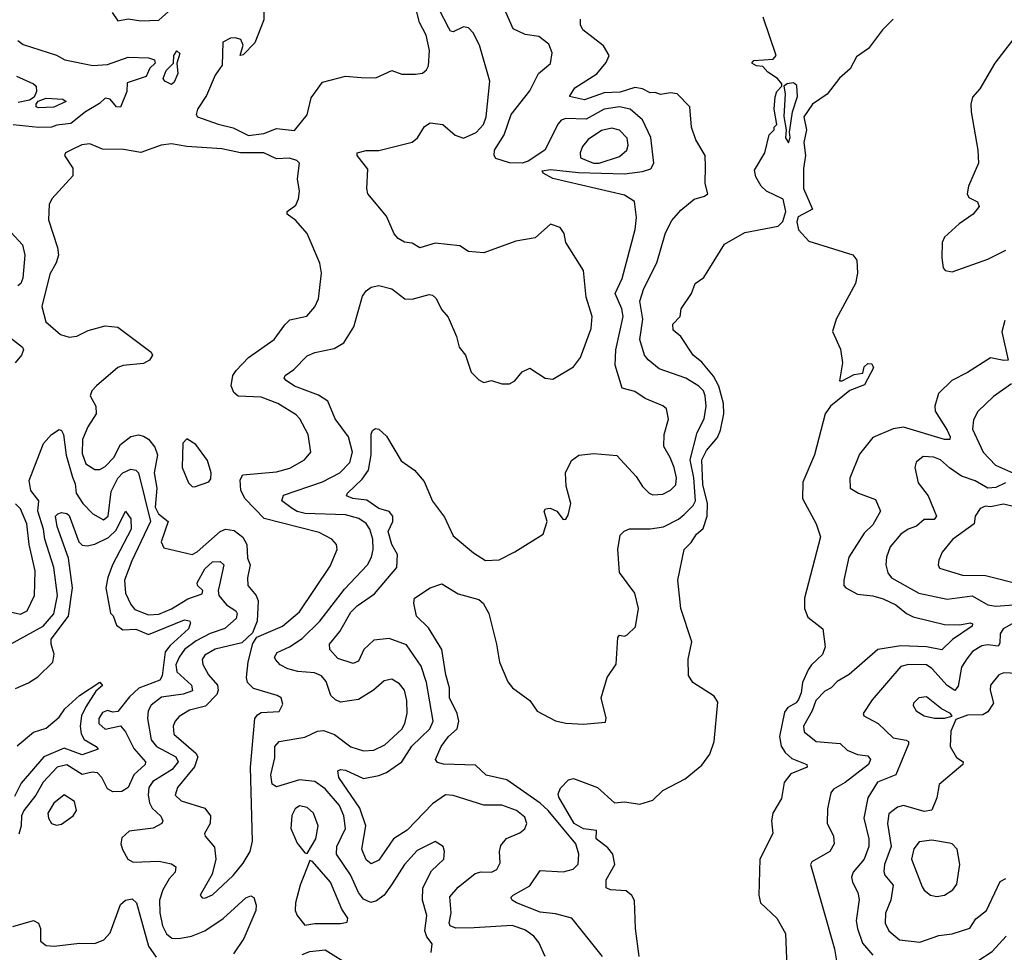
# Model space of a CAD drawing. Extents: x 1468344 to 1613994, y 525695 to 643861.
# Tile 295 of 427: x 1539111 to 1542959, y 606531 to 610175. Entities that reach past the tile are written whole.
import ezdxf

# ---------------------------------------------------------------- set-up
doc = ezdxf.new("R2010")
doc.units = 0

msp = doc.modelspace()

# ---------------------------------------------------------------- linework, layer by layer
at = {"layer": '0CON10XD'}
for points in [[(1539473.3, 610203.3), (1539495, 610170.6), (1539535, 610178.6), (1539585, 610170), (1539655, 610173.1), (1539756, 610265)], [(1540065, 610227.5), (1540065.7, 610175), (1540030, 610085), (1539985, 610037.5), (1539973.3, 610035), (1539984, 610075), (1539975, 610097.5), (1539955, 610104.3), (1539935, 610102.9), (1539905, 610086.7), (1539902.3, 609997.7), (1539875, 609958), (1539841.1, 609878.9), (1539806, 609825), (1539801.2, 609805), (1539806, 609796), (1539886.4, 609766.4), (1539945, 609752.2), (1540005, 609722.2), (1540065, 609730.2), (1540115, 609750.2), (1540185, 609742.2), (1540235, 609803.8), (1540250.3, 609869.7), (1540295, 609930.8), (1540385, 609954.4), (1540445, 609949.5), (1540502.7, 609947.3), (1540565, 609976), (1540605, 609962.5), (1540658.3, 609961.7), (1540685, 609966.2), (1540700.5, 609979.5), (1540708.8, 609995), (1540712.2, 610055), (1540699.1, 610115), (1540674.2, 610164.2), (1540663.8, 610205)], [(1540831.7, 609291.7), (1540735, 609301.9), (1540675, 609284.3), (1540645, 609301.4), (1540615, 609305.8), (1540589.7, 609319.7), (1540575, 609338.8), (1540545, 609408), (1540472.2, 609495), (1540467.8, 609515), (1540471.2, 609591.2), (1540430, 609645), (1540430, 609655), (1540465, 609664.3), (1540514.6, 609664.6), (1540645, 609696.5), (1540666.4, 609713.6), (1540692.8, 609757.2), (1540715, 609771.9), (1540765, 609765.6), (1540813.6, 609723.6), (1540845, 609712.2), (1540895, 609733.9), (1540923.1, 609765), (1540934.7, 609795.3), (1540948.7, 609935), (1540907.5, 610075), (1540883.3, 610123.3), (1540865, 610143.5), (1540845, 610147.6), (1540805, 610128.1), (1540795, 610130), (1540788.5, 610141.5), (1540750.8, 610215)], [(1541045.9, 608095.9), (1541156.7, 608165), (1541172.9, 608215), (1541161.2, 608255), (1541166.4, 608263.6), (1541183.8, 608266.2), (1541210, 608255), (1541235, 608222.9), (1541245, 608224.2), (1541255, 608238.8), (1541264.5, 608285), (1541247, 608353), (1541244, 608405), (1541267, 608453), (1541295.7, 608474.3), (1541355, 608480.4), (1541445, 608472.5), (1541520.8, 608390.8), (1541545, 608351.4), (1541570.8, 608325), (1541585, 608318.9), (1541625, 608321.1), (1541655, 608336.7), (1541675, 608358), (1541677.9, 608385), (1541668.1, 608425), (1541653.2, 608465), (1541627.8, 608507.8), (1541629.4, 608555), (1541646, 608614), (1541638.2, 608655), (1541625, 608666.5), (1541555, 608695.4), (1541515, 608722.3), (1541465.7, 608735.7), (1541437.9, 608825), (1541441.2, 608885), (1541469.1, 609015), (1541464.7, 609045), (1541438.2, 609105), (1541465.6, 609164.4), (1541516.4, 609355), (1541521.7, 609401.7), (1541513.5, 609465), (1541475, 609489.6), (1541195, 609554.2), (1541156.7, 609575), (1541152.5, 609585), (1541185, 609589.2), (1541295, 609577.9), (1541475, 609573.1), (1541545, 609582.3), (1541577.3, 609592.7), (1541589.2, 609615), (1541576.9, 609715), (1541545, 609783.8), (1541497.1, 609825), (1541455, 609834.2), (1541395.1, 609824.9), (1541325, 609785.9), (1541245, 609788.9), (1541227.7, 609782.3), (1541215, 609768.5), (1541163.8, 609665), (1541098, 609622), (1541075, 609614.5), (1541025, 609615.5), (1540972.3, 609632.3), (1540965.2, 609645), (1540966.1, 609665), (1541004.5, 609725), (1541031.9, 609805), (1541105, 609896.5), (1541138.2, 609965), (1541185, 610004.2), (1541192.5, 610045), (1541179.1, 610079.1), (1541139.7, 610109.7), (1541086.6, 610116.6), (1541039.2, 610139.2), (1541010.6, 610205)], [(1541791.2, 609601.2), (1541790, 609645), (1541754, 609705), (1541736.2, 609755), (1541730, 609835), (1541680, 609885), (1541655, 609889.5), (1541615, 609883.1), (1541595, 609891.1), (1541575, 609889.5), (1541545.2, 609905.2), (1541515, 609909.8), (1541457.8, 609892.2), (1541395, 609889.1), (1541318.3, 609861.7), (1541260, 609875), (1541281.2, 609908.8), (1541366.4, 609963.6), (1541402.4, 610007.6), (1541414.4, 610035), (1541392.3, 610072.3), (1541311.5, 610135), (1541302.2, 610155), (1541303.3, 610176.7)], [(1541988.3, 609561.7), (1541982.3, 609587.7), (1542023.3, 609655), (1542040, 609725), (1542060, 609745), (1542060, 609755), (1542070, 609765), (1542060, 609825), (1542063, 609873), (1542070, 609895), (1542090, 609915), (1542090, 609925), (1542072, 609945), (1542035, 609969.4), (1542015, 609992.5), (1541990, 609995), (1541972.5, 610005), (1541980, 610015), (1542055, 610021.2), (1542066.7, 610035), (1542016.7, 610185)], [(1542525, 610177.3), (1542482.9, 610135), (1542428.1, 610061.9), (1542380.7, 610029.3), (1542356.6, 609983.4), (1542315, 609946.2), (1542266.3, 609883.7), (1542209.8, 609845), (1542175.2, 609795), (1542185.7, 609745), (1542174.8, 609695), (1542182.1, 609645), (1542174, 609594), (1542173.6, 609515), (1542209.6, 609435), (1542153.2, 609405), (1542148.1, 609385), (1542154.5, 609354.5), (1542195, 609309.6), (1542366.2, 609256.2), (1542383.1, 609235), (1542385.7, 609185), (1542376.9, 609145), (1542302, 609005), (1542287, 608957), (1542318, 608888), (1542326.7, 608835), (1542314.2, 608764.2), (1542325, 608764.3), (1542371.8, 608788.2), (1542405.9, 608794.1), (1542411.7, 608818.3), (1542425, 608832.3), (1542440.7, 608830.7), (1542448.1, 608815), (1542412.1, 608747.9), (1542355, 608726.5), (1542279.4, 608665), (1542258.8, 608635), (1542216.9, 608475), (1542171.7, 608368.3), (1542170, 608305), (1542224, 608205), (1542240.8, 608155), (1542178.2, 607915), (1542177.5, 607875), (1542191.2, 607841.2), (1542250, 607795), (1542259.2, 607725), (1542248.6, 607695), (1542205.2, 607654.8), (1542192.2, 607635), (1542170, 607585), (1542165.2, 607545), (1542155, 607519.1), (1542145, 607506.1), (1542112.6, 607487.4), (1542100.4, 607469.6), (1542080.7, 607375), (1542087.2, 607337.2), (1542101.9, 607311.9), (1542129.1, 607289.1), (1542186.7, 607265), (1542188.8, 607255), (1542125, 607229.1), (1542098.2, 607195), (1542088, 607132), (1542054.7, 607074.7), (1542049.1, 607045), (1542054.3, 606995), (1542002.8, 606895), (1542000, 606755), (1542005.8, 606725), (1542069.4, 606665), (1542103.5, 606605), (1542109.5, 606475)], [(1543022.5, 610135), (1542921.8, 610005), (1542863.3, 609905), (1542835, 609871.9), (1542828.3, 609845), (1542829.2, 609815), (1542855.3, 609665), (1542857.5, 609615), (1542818.8, 609525), (1542813.3, 609495), (1542820, 609480), (1542853.9, 609463.9), (1542860, 609445), (1542836.9, 609415), (1542782.4, 609377.6), (1542724.7, 609325.3), (1542716.4, 609305), (1542714, 609245), (1542720, 609205), (1542727.5, 609195), (1542755, 609190), (1542895, 609238.8), (1542965, 609274.5)], [(1539103.6, 610093.6), (1539125, 610078.6), (1539255, 610036.2), (1539288.2, 610018.2), (1539396.6, 609996.6), (1539455, 609999.4), (1539535, 610028.2), (1539615, 610026.1), (1539638.2, 610018.2), (1539641.2, 610005), (1539620, 609985), (1539605, 609952.5), (1539531.2, 609928.8), (1539529.5, 609895), (1539505, 609833.1), (1539490, 609835), (1539465, 609864.4), (1539445, 609868.9), (1539423, 609847), (1539368.7, 609815), (1539311.1, 609768.9), (1539256.6, 609763.4), (1539235, 609755.5), (1539185, 609754.1), (1539086.3, 609763.7)], [(1539705, 609921.8), (1539678, 609935), (1539672, 609945), (1539683.9, 609976.1), (1539712.5, 610005), (1539714, 610035), (1539725, 610053.8), (1539737.6, 610042.4), (1539726, 610005), (1539729.1, 609965), (1539715, 609930.8), (1539705, 609921.8)], [(1539099.2, 609955), (1539165, 609924.4), (1539175.5, 609915), (1539176.4, 609895), (1539168.3, 609871.7), (1539149.8, 609860.2), (1539105, 609852)], [(1542115, 609693.3), (1542122.5, 609715), (1542120, 609735), (1542131.5, 609815), (1542150.4, 609875), (1542148, 609918), (1542135, 609928.9), (1542110, 609925), (1542097.5, 609915), (1542102.5, 609885), (1542097, 609797), (1542106.7, 609745), (1542103.9, 609713.9), (1542115, 609693.3)], [(1539185, 609830.9), (1539175.5, 609835), (1539175.4, 609845), (1539183.2, 609856.8), (1539215, 609868.9), (1539280, 609865), (1539293.3, 609855), (1539245, 609833.2), (1539185, 609830.9)], [(1541375, 609614), (1541455, 609641.1), (1541484, 609665), (1541489.5, 609685), (1541485, 609711.9), (1541455, 609743.5), (1541425, 609751.4), (1541385, 609741.6), (1541332.6, 609707.4), (1541311, 609679), (1541301.2, 609655), (1541303.1, 609635), (1541352.9, 609615), (1541375, 609614)], [(1539835, 606742.5), (1539865, 606755.7), (1539945, 606830.9), (1539985, 606879.5), (1540012.5, 606925), (1540021.3, 606965), (1540012.9, 607255), (1540030.4, 607445), (1540040.3, 607459.7), (1540055, 607467.8), (1540125, 607472.5), (1540139.3, 607500.7), (1540132.5, 607525), (1540117.5, 607535), (1540025, 607562.1), (1540001.1, 607585), (1539997.4, 607605), (1540003.8, 607666.2), (1540022.5, 607737.5), (1540037.9, 607762.1), (1540138.1, 607805), (1540205, 607862), (1540325, 608040.6), (1540352.2, 608105), (1540348.9, 608125), (1540331.1, 608145), (1540281.2, 608171.2), (1540066.3, 608226.3), (1539993, 608303), (1539976, 608335), (1539972.9, 608377.1), (1539983.6, 608396.4), (1540115, 608408.1), (1540166.9, 608423.1), (1540224.3, 608455), (1540248.9, 608485), (1540238.2, 608555), (1540205.9, 608615.9), (1540191.5, 608631.5), (1540120, 608675), (1540055, 608700.7), (1539964.6, 608704.6), (1539948.6, 608718.6), (1539937.1, 608745), (1539944.7, 608785), (1539957.7, 608805), (1540005.5, 608855), (1540105.7, 608925), (1540146.9, 608983.1), (1540167.2, 609002.8), (1540233.5, 609016.5), (1540265, 609052.9), (1540279.2, 609085), (1540290.8, 609185), (1540283.8, 609223.8), (1540235, 609340), (1540190.3, 609390.3), (1540156.2, 609415), (1540156.7, 609425), (1540190, 609450), (1540200.8, 609475), (1540204.3, 609505), (1540197.3, 609552.7), (1540204.2, 609615), (1540194.4, 609625), (1540165, 609633.5), (1540115, 609631.5), (1540065, 609655.1), (1539974.4, 609654.4), (1539900.7, 609670.7), (1539765, 609679.8), (1539705, 609689.7), (1539664.7, 609685.3), (1539585, 609656.2), (1539517.3, 609667.3), (1539435, 609668.8), (1539385, 609690.2), (1539354.4, 609685.6), (1539313.6, 609666.4), (1539290, 609655), (1539286.2, 609645), (1539319.5, 609595), (1539318.5, 609565), (1539237.5, 609475), (1539226.8, 609453.2), (1539223.5, 609393.5), (1539259.2, 609285), (1539263.3, 609255), (1539254.3, 609225), (1539228.7, 609181.3), (1539197.5, 609055), (1539213.6, 608995), (1539271.1, 608945), (1539305, 608934.7), (1539335, 608938), (1539378.9, 608961.1), (1539445, 608978.8), (1539495, 608973.8), (1539625, 608875.8), (1539630.8, 608865), (1539618.6, 608845), (1539595, 608831.5), (1539515.8, 608824.2), (1539495, 608816.8), (1539411.4, 608745), (1539393.3, 608725), (1539386.2, 608705), (1539409.2, 608665), (1539410.3, 608635), (1539377.1, 608585), (1539356.8, 608535), (1539355, 608480), (1539370.3, 608440.3), (1539405, 608417.7), (1539425, 608417.5), (1539445, 608429.7), (1539478.9, 608465), (1539505.3, 608515), (1539545, 608547.1), (1539575, 608552.7), (1539595, 608548.4), (1539615, 608536.8), (1539638.8, 608505), (1539649.2, 608475), (1539637.2, 608405), (1539647.4, 608345), (1539641, 608271), (1539653.9, 608245), (1539691, 608215), (1539664.2, 608135), (1539675, 608111.4), (1539785, 608085.3), (1539805, 608096.2), (1539894.2, 608175.8), (1539915, 608184.7), (1539949.3, 608179.3), (1539982.8, 608152.8), (1539998.6, 608125), (1540001.3, 608071.3), (1540012.5, 608045), (1540001.6, 607995), (1540002.8, 607965), (1540035.9, 607925), (1540043.8, 607905), (1540039.2, 607825), (1540021.1, 607778.9), (1539979.9, 607740.1), (1539875, 607716.3), (1539835, 607692.9), (1539824.6, 607675), (1539826.4, 607656.4), (1539849.4, 607615), (1539884, 607575), (1539887.5, 607555), (1539881.9, 607538.1), (1539837.3, 607492.7), (1539775, 607477), (1539735, 607453.2), (1539718.4, 607435), (1539711.2, 607415), (1539714, 607384), (1539799.7, 607309.7), (1539806.9, 607295), (1539794.5, 607255.5), (1539728.2, 607175), (1539718.9, 607145), (1539742.8, 607122.8), (1539834.4, 607095), (1539857.5, 607065), (1539855.5, 607034.5), (1539834, 606995), (1539836, 606985), (1539871.9, 606941.9), (1539877.8, 606895), (1539863.6, 606836.4), (1539816.2, 606755), (1539824, 606744), (1539835, 606742.5)], [(1541388.5, 606515), (1541269.2, 606665), (1541205, 606681.6), (1541145, 606688.5), (1541053.1, 606725), (1541035.7, 606735), (1541030.8, 606745), (1541039.2, 606755), (1541105, 606790.9), (1541145, 606851.5), (1541235, 606845.3), (1541274.2, 606855.8), (1541294, 606876), (1541295.9, 606915), (1541284.7, 606955), (1541176.3, 607085), (1541145, 607114), (1541015, 607204.8), (1540933.7, 607223.7), (1540893, 607263), (1540766.8, 607266.8), (1540743.5, 607273.5), (1540736, 607285), (1540757.8, 607335), (1540787.5, 607375), (1540820.2, 607405), (1540827.5, 607435), (1540820.5, 607465), (1540790.2, 607525), (1540791, 607565), (1540776.1, 607615), (1540761.1, 607715), (1540709.3, 607799.3), (1540662.5, 607845), (1540652, 607895), (1540654.2, 607915), (1540715, 607955.7), (1540760.6, 607970.6), (1540825, 607932.5), (1540905, 607909.6), (1540922.3, 607895), (1540943.9, 607855), (1540974.2, 607735.8), (1540985.6, 607664.4), (1541018.3, 607588.3), (1541036.9, 607565), (1541104.3, 607515), (1541132.9, 607472.9), (1541205, 607435.6), (1541245, 607426.9), (1541315, 607422.5), (1541400, 607430), (1541403.6, 607446.4), (1541382.9, 607525), (1541406.4, 607605), (1541442.6, 607657.4), (1541448.6, 607761.4), (1541455, 607770.6), (1541475, 607766.7), (1541485, 607771.9), (1541517.1, 607802.9), (1541529.6, 607875), (1541515.3, 607935), (1541455.4, 608015), (1541448.6, 608105), (1541458.3, 608161.7), (1541472.8, 608177.2), (1541494.6, 608185.4), (1541575, 608185.3), (1541626.6, 608193.4), (1541685, 608223.6), (1541707.7, 608242.3), (1541742.5, 608277.5), (1541751.5, 608295), (1541745.4, 608385), (1541731.1, 608455), (1541758, 608562), (1541786.2, 608615), (1541793.3, 608665), (1541789.6, 608705), (1541782.8, 608725), (1541765, 608742.7), (1541714.7, 608774.7), (1541610.5, 608810.5), (1541566.5, 608846.5), (1541553.3, 608865), (1541534.5, 608925), (1541546.7, 609005), (1541534.1, 609075), (1541550, 609125), (1541601.4, 609225), (1541635, 609342.5), (1541659.6, 609390.4), (1541695, 609430.8), (1541746.4, 609473.6), (1541787.5, 609485), (1541800, 609495), (1541790, 609535), (1541791.2, 609601.2)], [(1541532, 606515), (1541517.5, 606625), (1541513.9, 606733.9), (1541503.2, 606753.2), (1541481.2, 606771.2), (1541420, 606775), (1541402.7, 606782.7), (1541403.1, 606815), (1541436.5, 606875), (1541428.8, 606915), (1541409.5, 606939.5), (1541363.4, 606975), (1541365, 607006.7), (1541315, 607013.4), (1541277.5, 607035), (1541217.9, 607137.9), (1541215, 607150), (1541225, 607172.5), (1541256.2, 607205), (1541275, 607210), (1541369.6, 607175), (1541435, 607115.6), (1541475, 607118.7), (1541535, 607110), (1541585, 607125.6), (1541625, 607163.5), (1541711.1, 607208.9), (1541776.9, 607263.1), (1541808.7, 607305), (1541824.7, 607355), (1541839.3, 607509.3), (1541825, 607532.5), (1541742, 607585), (1541725, 607612.5), (1541723.4, 607676.6), (1541737.1, 607745), (1541694.2, 607875), (1541683.3, 607985), (1541707.5, 608105), (1541735, 608131.9), (1541756.4, 608165), (1541782.6, 608187.4), (1541797.8, 608235), (1541798.7, 608285), (1541781.3, 608358.7), (1541777, 608455), (1541795, 608492.4), (1541837.8, 608542.2), (1541849.3, 608570.7), (1541863.2, 608635), (1541861.7, 608675), (1541843, 608743), (1541822.5, 608782.5), (1541777.1, 608837.1), (1541742.9, 608865), (1541695, 608937.5), (1541665, 608962.5), (1541664, 608985), (1541692.5, 609015), (1541696.2, 609045), (1541736.2, 609105), (1541751.2, 609145), (1541785, 609167.5), (1541865, 609297.5), (1541945, 609344), (1542075, 609367.8), (1542093.6, 609386.4), (1542105.3, 609425.3), (1542095, 609474.3), (1542030, 609505), (1542008.8, 609525), (1541988.3, 609561.7)], [(1540718.8, 606531.2), (1540723.5, 606565), (1540702.1, 606592.1), (1540694.1, 606615), (1540701.6, 606675), (1540685.3, 606735), (1540686.8, 606783.2), (1540720.5, 606849.5), (1540768.8, 606895), (1540771.2, 606925), (1540766, 606945), (1540735, 606964), (1540665, 606928.9), (1540615, 606874.4), (1540564.5, 606795.5), (1540535.5, 606754.5), (1540505, 606731.9), (1540483.6, 606726.4), (1540455, 606738.6), (1540434.8, 606765), (1540403.9, 606833.9), (1540349, 606915), (1540350.8, 606945), (1540384, 607015), (1540378, 607065), (1540360.7, 607105), (1540305, 607170.4), (1540265, 607198.3), (1540205, 607205.2), (1540115, 607178.2), (1540098.5, 607188.5), (1540092.4, 607225), (1540108.2, 607291.8), (1540108.7, 607335), (1540125, 607355.2), (1540225, 607371.7), (1540275, 607394.8), (1540298, 607398), (1540341.9, 607381.9), (1540405, 607333.8), (1540455, 607318.6), (1540495, 607321.3), (1540538.6, 607341.4), (1540605, 607403.3), (1540616.8, 607425), (1540625.3, 607465.3), (1540623.6, 607515), (1540614.6, 607555), (1540595, 607580.5), (1540565, 607598.6), (1540535, 607591.4), (1540493.3, 607555), (1540435, 607519.1), (1540365, 607508.4), (1540345, 607517.3), (1540327.1, 607535), (1540309.1, 607589.1), (1540291.2, 607611.2), (1540263.1, 607623.1), (1540198.6, 607628.6), (1540158.8, 607638.8), (1540129.1, 607655), (1540111.5, 607675), (1540107.5, 607685), (1540117.4, 607702.6), (1540165, 607724.4), (1540215, 607757.4), (1540284.7, 607825), (1540379.9, 607950.1), (1540470, 608045), (1540485.9, 608075), (1540492.3, 608105), (1540490.8, 608145), (1540480, 608185), (1540465, 608206.4), (1540436.7, 608226.7), (1540385, 608241.1), (1540226.4, 608246.4), (1540195, 608253.7), (1540175.6, 608265.6), (1540135.4, 608295), (1540142.7, 608317.3), (1540295, 608368.9), (1540361.8, 608405), (1540401.9, 608445), (1540411.6, 608485), (1540395.7, 608545), (1540344.2, 608615), (1540314.8, 608684.8), (1540278.3, 608708.3), (1540185, 608743.8), (1540152.5, 608765), (1540144.3, 608775), (1540149.2, 608785), (1540182.2, 608807.8), (1540235, 608861.5), (1540265, 608874.6), (1540339.6, 608890.4), (1540377.6, 608912.4), (1540417.3, 608975), (1540450.5, 609095), (1540464.6, 609115.4), (1540485, 609130), (1540515, 609137.1), (1540565, 609123.1), (1540615.8, 609084.2), (1540645, 609082.5), (1540711.2, 609101.2), (1540725, 609098.8), (1540737.3, 609087.3), (1540761.2, 609041.2), (1540785, 609012.5), (1540817.6, 608937.6), (1540828.8, 608895), (1540853.9, 608863.9), (1540875, 608797.5), (1540905, 608767.5), (1540925, 608757.5), (1540955, 608766), (1540995, 608752), (1541025, 608752), (1541046.3, 608763.7), (1541075, 608799.2), (1541105, 608813.8), (1541164.4, 608774.4), (1541195, 608770), (1541275, 608819.2), (1541303.1, 608855), (1541345, 608968), (1541348.6, 609015), (1541325, 609091.2), (1541314.5, 609195), (1541245.8, 609305), (1541239.5, 609339.5), (1541223, 609363), (1541185, 609376.2), (1541125, 609322.9), (1541050.5, 609309.5), (1540925, 609264.2), (1540865, 609269.2), (1540831.7, 609291.7)], [(1539076.1, 609345), (1539121.8, 609295), (1539131.9, 609255), (1539123.5, 609165), (1539116.1, 609145), (1539104.7, 609135.3)], [(1542960.5, 608999.5), (1542948.5, 608955), (1542973.3, 608845), (1542957.1, 608842.9), (1542905, 608854), (1542815, 608796.6), (1542754.1, 608765.9), (1542701.4, 608715), (1542687.6, 608665), (1542688, 608645), (1542735, 608571.9), (1542746.9, 608545), (1542745.5, 608534.5), (1542725, 608535.4), (1542565, 608583.2), (1542523.8, 608576.2), (1542445, 608542.2), (1542392.5, 608477.5), (1542355, 608383.3), (1542355.8, 608345), (1542388.8, 608325), (1542455, 608300.8), (1542474.4, 608255), (1542445, 608201.5), (1542411.7, 608168.3), (1542350.8, 608075), (1542331.5, 607985), (1542332.2, 607965), (1542339.2, 607955), (1542385, 607930.6), (1542445, 607924), (1542485, 607912.5), (1542535, 607888.3), (1542576.2, 607855), (1542602.7, 607842.7), (1542725, 607812), (1542785, 607810.5), (1542825, 607818.1), (1542834.2, 607815), (1542833.5, 607805), (1542756.4, 607753.6), (1542715, 607713.5), (1542655, 607725.2), (1542555, 607728.8), (1542465, 607713.9), (1542353, 607617), (1542305, 607589.2), (1542282.2, 607565), (1542258, 607552), (1542222.3, 607515), (1542208.4, 607475), (1542174.6, 607415), (1542176.7, 607393.3), (1542224, 607355), (1542317.1, 607347.1), (1542345, 607320.9), (1542385, 607304.8), (1542425, 607299.4), (1542435.9, 607285), (1542427.8, 607265), (1542337.1, 607195), (1542291.8, 607168.2), (1542281.1, 607155), (1542268, 607092), (1542266.5, 607036.5), (1542291.5, 606985), (1542293.8, 606955), (1542277.5, 606925), (1542206, 606885), (1542201.9, 606875), (1542294.7, 606544.7), (1542307.1, 606475)], [(1539075, 608931.5), (1539122.5, 608895), (1539126.2, 608885), (1539118.1, 608865), (1539094.3, 608835)], [(1542987, 608753), (1542916.5, 608703.5), (1542855.8, 608644.2), (1542837.9, 608612.1), (1542834.6, 608575), (1542875.8, 608485), (1542924.1, 608435), (1542995, 608402.7)], [(1539075.3, 607735.3), (1539202.6, 607805), (1539245, 607854.1), (1539258.9, 607925), (1539244.5, 608035), (1539209.1, 608145), (1539203.8, 608185), (1539182.6, 608255), (1539186.7, 608295), (1539154.8, 608335), (1539148, 608375), (1539205, 608519.5), (1539235, 608554.5), (1539265, 608573.3), (1539275, 608570), (1539282.9, 608555), (1539293.4, 608473.4), (1539318.1, 608388.1), (1539327.9, 608362.1), (1539331.8, 608325), (1539358.6, 608285), (1539397.1, 608245), (1539439.3, 608220.7), (1539456.6, 608235), (1539468.8, 608331.2), (1539495, 608383.2), (1539515, 608404.7), (1539545, 608419.2), (1539565, 608415.4), (1539575, 608404.4), (1539622.6, 608215), (1539549.1, 608060.9), (1539520.7, 607985), (1539525.3, 607934.7), (1539545, 607889.6), (1539560.6, 607870.6), (1539615, 607850), (1539655, 607852), (1539705, 607872.8), (1539767.7, 607912.3), (1539825, 607932.5), (1539827.4, 607945), (1539806.2, 607965), (1539804.8, 607975), (1539835, 608029.7), (1539865, 608057.5), (1539895, 608058.5), (1539909.6, 608045), (1539892.4, 607967.6), (1539886.8, 607945), (1539889.5, 607925), (1539919.2, 607889.2), (1539955.4, 607865), (1539961.3, 607855), (1539957.4, 607835), (1539913.3, 607796.7), (1539855, 607777.5), (1539801.1, 607748.9), (1539755, 607714.3), (1539734.1, 607685), (1539721.3, 607655), (1539725, 607627.1), (1539782.5, 607575), (1539786.6, 607553.4), (1539750.4, 607539.6), (1539665, 607528.4), (1539625, 607497.1), (1539613.2, 607475), (1539610.5, 607445), (1539625, 607361.5), (1539645.9, 607335), (1539721.6, 607295), (1539730.9, 607275), (1539707.7, 607245), (1539631, 607199), (1539616, 607175), (1539613, 607145), (1539618.4, 607115), (1539629.5, 607095), (1539663.4, 607063.4), (1539670.4, 607045), (1539666.1, 607035), (1539633.1, 607016.9), (1539539.2, 607005), (1539510.8, 606979.2), (1539506.5, 606955), (1539512.8, 606932.8), (1539534.4, 606895), (1539554.2, 606884.2), (1539655, 606887.7), (1539705, 606876.9), (1539722, 606865), (1539719.2, 606845), (1539695, 606818.5), (1539670.6, 606775), (1539658.1, 606735), (1539659, 606685), (1539668.9, 606635), (1539685, 606603.8), (1539706.1, 606586.1), (1539733.3, 606585), (1539782.9, 606595), (1539834.6, 606615), (1539907, 606663), (1539995, 606744.6), (1540015, 606752.2), (1540026.2, 606745), (1540035.3, 606715.3), (1540033.9, 606695), (1539987.4, 606585), (1539947.2, 606525)], [(1541164.5, 606515), (1541140.2, 606570.2), (1541120.9, 606595), (1541085, 606618.6), (1541036.2, 606636.2), (1540887.5, 606627.5), (1540816, 606626), (1540793.5, 606635), (1540788.9, 606645), (1540797.1, 606685), (1540791.9, 606748.1), (1540824.4, 606785.6), (1540891.1, 606838.9), (1540914.7, 606845.3), (1540955, 606844.7), (1540975.6, 606855), (1540988.9, 606881.1), (1540986.4, 606925), (1540991.8, 606948.2), (1541014, 606976), (1541065, 606998.1), (1541085, 607014), (1541092.9, 607035), (1541085, 607059.4), (1541052.2, 607085), (1540995, 607105.9), (1540925, 607106.4), (1540805, 607143.8), (1540775, 607146.4), (1540725, 607111.8), (1540625, 607008.2), (1540571.8, 606975), (1540515, 606891.5), (1540485, 606876.9), (1540465, 606892.5), (1540448.5, 606935), (1540463.8, 607025), (1540441, 607095), (1540358.1, 607215), (1540355, 607240), (1540364.5, 607245.5), (1540385, 607243.5), (1540455, 607210.4), (1540515, 607221.6), (1540545, 607234), (1540604.6, 607275), (1540643.7, 607336.3), (1540713.8, 607405), (1540727.6, 607435), (1540700.6, 607585), (1540679.8, 607649.8), (1540622.3, 607732.3), (1540555, 607757.8), (1540495, 607751.1), (1540456.5, 607715), (1540435, 607668.6), (1540415, 607659.1), (1540355, 607678.8), (1540323.1, 607715), (1540322.2, 607735), (1540362.9, 607785), (1540405, 607859.7), (1540430.4, 607885), (1540498.1, 607931.9), (1540584.7, 608035), (1540588.1, 608085), (1540565.3, 608125), (1540551.7, 608175), (1540569.2, 608215), (1540570, 608235), (1540555, 608254), (1540515, 608265.3), (1540467.3, 608297.3), (1540413.3, 608305), (1540388.6, 608315), (1540392.2, 608325), (1540450.2, 608379.8), (1540474.2, 608415), (1540484.2, 608475), (1540484.6, 608555.4), (1540489.7, 608570.3), (1540501.7, 608578.3), (1540515, 608575.8), (1540545, 608548), (1540601.3, 608451.3), (1540654.5, 608414.5), (1540691.2, 608371.2), (1540725, 608294), (1540770.9, 608230.9), (1540805, 608158.8), (1540885, 608092), (1540931.5, 608061.5), (1540985, 608064.5), (1541045.9, 608095.9)], [(1539795, 608350), (1539850.3, 608369.7), (1539858.2, 608381.8), (1539859.2, 608405), (1539845, 608453.1), (1539800, 608515), (1539765, 608537.5), (1539749.3, 608520.7), (1539746.7, 608425), (1539771.2, 608365), (1539785, 608351.2), (1539795, 608350)], [(1542964, 608366), (1542925, 608347.3), (1542895, 608344.8), (1542845, 608373.8), (1542791.2, 608391.2), (1542745, 608424.6), (1542708.9, 608455), (1542684, 608466), (1542641.1, 608468.9), (1542614, 608446), (1542608.5, 608425), (1542621.9, 608365), (1542660.8, 608315), (1542694.4, 608235), (1542685, 608222.1), (1542645, 608222.1), (1542615, 608196.2), (1542582.5, 608185), (1542555, 608164.4), (1542513.1, 608115), (1542498.2, 608075), (1542496, 608045), (1542504.2, 608014.2), (1542517.3, 607995), (1542625, 607934.7), (1542735, 607911.4), (1542833.7, 607923.7), (1542895, 607888.6), (1542925, 607883.9), (1542995, 607889.1)], [(1539045, 607867.9), (1539115, 607852.9), (1539140.8, 607865), (1539169.7, 607925), (1539172.4, 608022.4), (1539148.4, 608125), (1539138.9, 608205), (1539115, 608264.5), (1539095, 608283.1)], [(1543005, 608270), (1542955, 608281.8), (1542905, 608271.9), (1542885, 608274.4), (1542865, 608265.6), (1542844.5, 608235), (1542840.8, 608205), (1542756, 608144), (1542716.4, 608095), (1542703.5, 608063.5), (1542700, 608045), (1542705, 608031.9), (1542795, 608004.2), (1542885, 608004), (1543025, 607969)], [(1539095, 607561.6), (1539146.3, 607583.7), (1539182, 607608), (1539240.5, 607665), (1539246.6, 607696.6), (1539233.8, 607735), (1539234.7, 607755), (1539302.4, 607845), (1539317.2, 607955), (1539301.4, 608071.4), (1539257.5, 608195), (1539251.5, 608235), (1539260, 608245), (1539275, 608249.1), (1539295, 608246.2), (1539305, 608237.8), (1539342.5, 608135), (1539355, 608122), (1539375, 608119.4), (1539405, 608125.6), (1539458.2, 608151.8), (1539488.9, 608181.1), (1539525, 608254.4), (1539546, 608225), (1539547, 608185), (1539473.4, 608045), (1539455.2, 607995.2), (1539448.3, 607955), (1539466.1, 607856.1), (1539476.5, 607846.5), (1539490, 607810), (1539515, 607791.5), (1539565, 607794.4), (1539615, 607773), (1539755, 607830), (1539775, 607826.9), (1539778.5, 607818.5), (1539771.3, 607795), (1539699.3, 607730.7), (1539679.8, 607705), (1539667.8, 607612.2), (1539659.1, 607595), (1539577.1, 607562.9), (1539540.3, 607529.7), (1539495, 607472.5), (1539475, 607469.4), (1539455, 607476), (1539435, 607468.7), (1539420, 607445), (1539421.2, 607425), (1539445, 607402.8), (1539505, 607415.8), (1539525, 607393.1), (1539557.8, 607327.8), (1539602.3, 607275), (1539601.5, 607265), (1539556.9, 607225), (1539534.8, 607175.2), (1539510.9, 607159.1), (1539475, 607158.1), (1539455, 607169.6), (1539431.9, 607215), (1539415, 607232.7), (1539395, 607235.8), (1539355, 607226.7), (1539295, 607263.5), (1539257.5, 607255), (1539203.6, 607196.4), (1539175, 607144.7), (1539128.1, 607085), (1539118.9, 607065), (1539116.8, 607025), (1539107.4, 606992.6)], [(1543062.9, 607855), (1542954.1, 607795), (1542941.9, 607775), (1542940.8, 607739.2), (1542935, 607727.8), (1542895, 607733), (1542871, 607729), (1542835, 607706), (1542812.5, 607677.5), (1542791.6, 607645), (1542778.3, 607571.7), (1542765.5, 607554.5), (1542735, 607573.2), (1542675, 607640), (1542655, 607654), (1542585, 607656.3), (1542555, 607647.9), (1542442.1, 607517.9), (1542406.9, 607465), (1542410, 607455), (1542465.7, 607425.7), (1542525, 607368.9), (1542575, 607360.6), (1542584.5, 607355), (1542584.7, 607345), (1542534.8, 607225.2), (1542463.7, 607196.3), (1542425.2, 607134.8), (1542409.5, 607055), (1542429.8, 606975), (1542429.3, 606945), (1542410.6, 606895), (1542368.4, 606845), (1542361.2, 606825), (1542365.3, 606805), (1542386.9, 606765), (1542392.2, 606737.8), (1542379.7, 606655), (1542384.8, 606624.8), (1542405, 606566.5), (1542445, 606520.6)], [(1543035, 607619.6), (1542957.1, 607622.9), (1542936.9, 607615), (1542905.3, 607575), (1542903.5, 607555), (1542916.5, 607505), (1542895, 607470.9), (1542875, 607459.4), (1542815, 607457.6), (1542769.2, 607440.8), (1542749.3, 607395), (1542747.8, 607335), (1542771.9, 607291.9), (1542798.1, 607275), (1542796.9, 607265), (1542703.6, 607186.4), (1542694.5, 607135), (1542675, 607087.1), (1542645, 607081.1), (1542564.8, 607105.2), (1542541.3, 607098.7), (1542507.9, 607072.1), (1542502.5, 607035), (1542516.5, 606945), (1542490.2, 606875), (1542487.6, 606847.6), (1542492.4, 606832.4), (1542523.8, 606793.8), (1542514.8, 606735), (1542493.9, 606683.9), (1542492.9, 606645), (1542507.7, 606615), (1542549.5, 606579.5), (1542628.6, 606571.4), (1542702.6, 606597.4), (1542755, 606604.1), (1542824.2, 606625.8), (1542847.4, 606662.6), (1542889.2, 606695), (1542942, 606808), (1542965, 606819.6)], [(1539101.6, 607338.4), (1539165, 607391.2), (1539215, 607407.5), (1539265, 607449.5), (1539287.4, 607482.6), (1539344.8, 607535.2), (1539425, 607586.9), (1539435, 607574.2), (1539408.6, 607551.4), (1539369.6, 607490.4), (1539353.3, 607455), (1539347, 607415), (1539351.9, 607385), (1539363.1, 607363.1), (1539410.6, 607335), (1539418, 607325), (1539355, 607302.6), (1539285, 607328.4), (1539206, 607295), (1539117.2, 607192.8), (1539090.7, 607140.7)], [(1542725, 607445.6), (1542755, 607453.8), (1542748, 607465), (1542712.7, 607482.7), (1542655, 607530), (1542625, 607525.6), (1542604.4, 607505), (1542603.1, 607495), (1542614.3, 607475), (1542645, 607455.7), (1542685.7, 607445.7), (1542725, 607445.6)], [(1539255, 607027.5), (1539275, 607032.3), (1539320.5, 607065), (1539333.5, 607085), (1539325, 607120.8), (1539285, 607146.9), (1539245, 607113.9), (1539221.9, 607075), (1539223.7, 607055), (1539235, 607034.7), (1539255, 607027.5)], [(1540235, 606917.5), (1540268.9, 606975), (1540277.5, 607025), (1540260, 607075), (1540235, 607096.9), (1540205, 607104.3), (1540187.8, 607092.2), (1540174.7, 607065.3), (1540170.8, 607015), (1540195, 606957.5), (1540225, 606920), (1540235, 606917.5)], [(1542695, 606750), (1542725, 606754.4), (1542758, 606775), (1542772.6, 606797.4), (1542784.4, 606875), (1542774.2, 606934.2), (1542755.6, 606955.6), (1542745, 606958), (1542675, 606970), (1542626.4, 606963.6), (1542605, 606936), (1542596.2, 606895), (1542637.6, 606787.6), (1542645, 606774), (1542670, 606755), (1542695, 606750)], [(1540225, 606637.5), (1540265, 606643.6), (1540365, 606644.3), (1540390.7, 606649.3), (1540392.9, 606665), (1540370.2, 606700.2), (1540325.3, 606805), (1540255, 606886.7), (1540245, 606890), (1540206.9, 606793.1), (1540188.8, 606725), (1540187.8, 606695), (1540195.5, 606675.5), (1540225, 606637.5)], [(1539085, 606632.5), (1539165, 606656.1), (1539185.3, 606645.3), (1539192.1, 606625), (1539193.1, 606575), (1539215, 606557.8), (1539245.5, 606555.5), (1539345, 606567.5), (1539405, 606565.5), (1539440.2, 606579.8), (1539465, 606607.8), (1539505, 606718.2), (1539525, 606735.5), (1539550.3, 606740.3), (1539567.8, 606725), (1539615, 606555.5), (1539645, 606512.7)], [(1542855, 606498.4), (1542911.1, 606535), (1542965.9, 606594.1)], [(1540215, 606523.3), (1540245, 606535.2), (1540305, 606541.1), (1540405, 606478.9)]]:
    msp.add_lwpolyline(points, dxfattribs=at)

doc.saveas('drawing.dxf')
